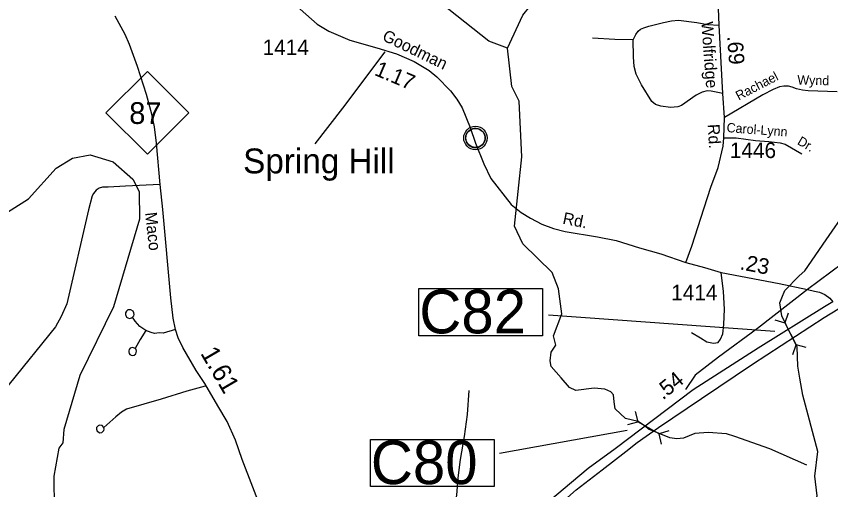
# Model space of a CAD drawing. Extents: x 2104537 to 2336408, y 34176 to 229611.
# Drawn here: x 2274881 to 2281433, y 161610 to 165417 of the extents above; entities that cross this region are included whole.
import ezdxf

# ---------------------------------------------------------------- set-up
doc = ezdxf.new("R2010")
doc.units = 0
for name, color, linetype in [('Exist Civil Demographics Community CELL', 7, 'Continuous'), ('Exist Civil Demographics Community Label', 7, 'Continuous'), ('Exist Hydrographic Creek Single Shore', 7, 'Continuous'), ('Exist Hydrographic Misc Water Feature', 7, 'Continuous'), ('Exist Road Non-System Type 51', 7, 'Continuous'), ('Exist Road Non-System Type 51 Label', 7, 'Continuous'), ('Exist Road Primary NC Attributed', 7, 'Continuous'), ('Exist Road Primary NC Label', 7, 'Continuous'), ('Exist Road Primary NC Mileage Hundredths English Label', 7, 'Continuous'), ('Exist Road Primary NC Shield CELL', 7, 'Continuous'), ('Exist Road Primary NC Shield Number Label', 7, 'Continuous'), ('Exist Road Primary US Divided Attributed', 7, 'Continuous'), ('Exist Road Primary US Mileage Hundredths English Label', 7, 'Continuous'), ('Exist Road Primary US Structure Culvert CELL', 7, 'Continuous'), ('Exist Road Primary US Structure Culvert Number Label', 7, 'Continuous'), ('Exist Road Secondary Mileage Hundredths English Label', 7, 'Continuous'), ('Exist Road Secondary Type 51 Attributed', 7, 'Continuous'), ('Exist Road Secondary Type 51 Label', 7, 'Continuous'), ('Exist Road Secondary Type 51 Number Label', 7, 'Continuous')]:
    doc.layers.add(name, color=color, linetype=linetype)

msp = doc.modelspace()

# ---------------------------------------------------------------- linework, layer by layer
at = {"layer": 'Exist Civil Demographics Community CELL'}
msp.add_lwpolyline([(2278497.7, 164450.8), (2278498.7, 164456.4), (2278500.5, 164462.9), (2278503.4, 164470.1), (2278506.4, 164475.9), (2278509.7, 164481.6), (2278513.5, 164486.7), (2278517.4, 164491.1), (2278522, 164495.7), (2278527.5, 164500.3), (2278533, 164503.9), (2278537.8, 164506.8), (2278542.9, 164509.3), (2278548.4, 164511.6), (2278554, 164513.4), (2278558.3, 164514.5), (2278563.2, 164515.3), (2278567.3, 164516), (2278573.7, 164516.3), (2278578.1, 164516.2), (2278583.8, 164515.9), (2278588.7, 164515.2), (2278593.6, 164514.2), (2278598.6, 164512.8), (2278603.7, 164510.8), (2278610.4, 164507.9), (2278616.7, 164504.4), (2278621.7, 164500.9), (2278626.9, 164496.8), (2278630.2, 164493.7), (2278634.3, 164489.3), (2278638.2, 164484.6), (2278641.3, 164480), (2278644.4, 164475), (2278646.8, 164469.9), (2278648.9, 164464.9), (2278650.4, 164459.8), (2278651.7, 164455.3), (2278652.8, 164449.2), (2278653.4, 164444.5), (2278653.7, 164438.5), (2278653.5, 164432.7), (2278653, 164427), (2278652, 164421.6), (2278650.4, 164415.4), (2278648.5, 164409.5), (2278646.2, 164404.5), (2278643, 164398.5), (2278639.7, 164393.2), (2278636.3, 164388.5), (2278632.1, 164383.7), (2278626.8, 164378.8), (2278621.8, 164374.6), (2278616.8, 164371.2), (2278612.4, 164368.7), (2278605.6, 164365.5), (2278598.5, 164362.7), (2278592.5, 164361.3), (2278585.9, 164360), (2278581.5, 164359.5), (2278577, 164359.2), (2278571.4, 164359.2), (2278567.1, 164359.7), (2278561.5, 164360.4), (2278555.6, 164361.7), (2278551, 164363), (2278545.8, 164364.9), (2278541.2, 164366.9), (2278537.3, 164369.1), (2278530.5, 164373.2), (2278524.9, 164377.5), (2278520, 164381.9), (2278515.6, 164386.8), (2278512.4, 164390.8), (2278509.4, 164394.9), (2278505.3, 164402), (2278503.6, 164405.6), (2278501.9, 164409.6), (2278499.3, 164417.8), (2278497.7, 164424.8), (2278497.1, 164430), (2278496.7, 164436.3), (2278496.7, 164441), (2278497.2, 164447.5)], close=True, dxfattribs=at)
for centre, radius in [((2278575.4, 164438.3), 94.3), ((2278575.1, 164438.6), 76.7)]:
    msp.add_circle(centre, radius, dxfattribs=at)
at = {"layer": 'Exist Hydrographic Creek Single Shore'}
for points in [[(2278832.2, 165160.5), (2278955.2, 165427.1), (2279070.2, 165569.2), (2279201.3, 165829)], [(2281241.1, 161806), (2280943.3, 161939.5), (2280662.3, 162036.4), (2280595.2, 162058.3), (2280446.9, 162070.8), (2280339.3, 162061.4), (2280250.3, 162024), (2280194.1, 162017.7), (2280138, 162027.1), (2279966.3, 162097.3), (2279942.9, 162119.2), (2279883.6, 162158.2), (2279782.2, 162183.2), (2279699.5, 162261.3), (2279691.7, 162317.5), (2279687, 162373.7), (2279665.1, 162397.1), (2279616.8, 162417.4), (2279530.9, 162425.2), (2279383.2, 162407.7), (2279331.2, 162431.5), (2279265.2, 162508.4), (2279185.3, 162599.7), (2279175.8, 162647.4), (2279185.3, 162716.5), (2279221, 162771.3), (2279204.1, 162847.5), (2279269.1, 163023.3), (2279242.3, 163223.9), (2279191.2, 163356.1), (2278955.2, 163587), (2278888.2, 163729.3), (2278949.3, 164285.7), (2278928.1, 164735.5), (2278868.3, 164851.5), (2278832.2, 165160.5)], [(2281305.3, 161717.7), (2281329.3, 161917.3), (2281208.9, 162369.8), (2281183.8, 162505.5), (2281168.7, 162602.7), (2281163.7, 162758.6), (2281109.3, 162864.1), (2281041.5, 163008.3), (2281023, 163112.2), (2281039.8, 163154.1), (2281063.2, 163212.7), (2281180.5, 163330), (2281224, 163370.3), (2281396.2, 163618.3), (2281560.2, 163854.6)], [(2281065.2, 157159.9), (2280834.3, 157764.6), (2280707.2, 157980.3), (2280706.4, 158137.7), (2280953.2, 158490.5), (2281173.3, 159017.6), (2281221.2, 159200.3), (2281226.2, 159544.6), (2281148.2, 159818.4), (2280987.3, 160100.3), (2281009.2, 160441), (2281105.2, 160934.4), (2281323.2, 161559.9), (2281305.3, 161717.7)]]:
    msp.add_lwpolyline(points, dxfattribs=at)
at = {"layer": 'Exist Hydrographic Misc Water Feature'}
for points in [[(2278832.2, 165160.5), (2278682.1, 165215.9), (2278296.2, 165521.9), (2277944.1, 165702.5), (2277835.2, 165816.1), (2277783.1, 165984.4), (2277764.1, 166316.1), (2277720.2, 166490.7), (2277628.1, 166613.9), (2277493.2, 166747.8), (2277200.2, 166861.6), (2276759.1, 166847.2), (2276375, 166910.4), (2275964.1, 167200.5), (2275697.1, 167320.5), (2275456.2, 167279.2), (2275273.1, 167174.6)], [(2273932, 163615.5), (2274523.2, 163712.2), (2274697.1, 163771.2), (2274979, 163949.4), (2275201.1, 164194.4), (2275334.2, 164277.1), (2275475.1, 164303.9), (2275659.2, 164247.8), (2275818.1, 164107), (2275869.2, 164007.6), (2275872, 163784.5), (2275662.1, 163080.1), (2275392.2, 162527.7), (2275263.2, 162094), (2275255.3, 161985.9), (2275222.2, 161943.9), (2275183.1, 161718.3), (2275188.2, 161193.4), (2275325.2, 160813.6), (2275384.2, 160714), (2275419.1, 160496.8)]]:
    msp.add_lwpolyline(points, dxfattribs=at)
at = {"layer": 'Exist Road Non-System Type 51'}
for points in [[(2279844.8, 165228.1), (2279865.6, 165269.6), (2279884.2, 165297.5), (2279902.5, 165312.9), (2279928.6, 165324.5), (2279970.9, 165337.8), (2280087.6, 165367.4), (2280153.8, 165380.2), (2280209.9, 165385), (2280355.5, 165366.1), (2280441.2, 165350.7), (2280534.9, 165346.9)], [(2279844.8, 165228.1), (2279696.9, 165230.9), (2279517.3, 165240.3)], [(2280566.2, 164796.2), (2280472.8, 164816.1), (2280440.7, 164818.7), (2280398.5, 164807.3), (2280352.1, 164782.3), (2280232.4, 164698.7), (2280202.3, 164689.4), (2280144.2, 164684.3), (2280066.3, 164694.1), (2280022.6, 164708.7), (2279993.2, 164731.2), (2279909.9, 164867), (2279867.6, 164951.8), (2279852.7, 165012.1), (2279846.4, 165092.2), (2279844.8, 165228.1)], [(2283885.9, 165239.6), (2283555.3, 164982.3), (2283153.5, 164678.2), (2282276.5, 164007.3), (2281844.2, 163669.7), (2281529.6, 163429.8), (2281245.4, 163219.5)], [(2277285.2, 164390.1), (2277508.9, 164677.7), (2277847.7, 165131)], [(2281486.5, 164810.5), (2281252.5, 164817), (2281206.6, 164821.8), (2281157, 164832.6), (2281123.2, 164847.4), (2281093.4, 164853.9), (2281055.4, 164854.6), (2281021.2, 164849.4), (2280970.9, 164828.4), (2280886.1, 164784.1), (2280578.5, 164602.1)], [(2280573.4, 164440.2), (2280671.5, 164440.3), (2280828.8, 164419.2), (2280936.9, 164411.2), (2281026.6, 164399.3), (2281066.4, 164388.6), (2281200.6, 164310)], [(2276037.4, 164064.3), (2275761, 164051.7), (2275621.1, 164042.2), (2275574.8, 164043.1), (2275548.8, 164035.8), (2275524.5, 164018.2), (2275502, 163990.8), (2275491.8, 163972.9), (2275461.4, 163861.3), (2275286.7, 163105.1), (2275242.8, 163003.9), (2275195.2, 162918.9), (2274449.5, 161997.5)], [(2280313.1, 162873.8), (2280386.4, 162832.3), (2280437.6, 162799.2), (2280489.6, 162788.4), (2280527.4, 162793.5), (2280547.9, 162821), (2280564.8, 162862.7), (2280574.5, 162938.6), (2280578.8, 163060.5), (2280571.4, 163202.7), (2280552.4, 163356.9)], [(2281245.4, 163219.5), (2280843.5, 162907.5), (2280531.3, 162675.4), (2280343.2, 162530.9), (2280264.1, 162414.9)], [(2275816.6, 162996.7), (2275827, 163008.6), (2275829.2, 163018.4), (2275827.5, 163032.6), (2275821.5, 163044.8), (2275801.7, 163057), (2275779.7, 163055.5), (2275767.7, 163045.9), (2275759.2, 163031.9), (2275759, 163019.8), (2275768.7, 162997.6), (2275778.5, 162991.5), (2275792.5, 162987.3), (2275806.7, 162991), (2275816.6, 162996.7)], [(2275922.5, 162890.7), (2275875.2, 162921.8), (2275838, 162966.4), (2275816.6, 162996.7)], [(2276162.7, 162898.2), (2276062.1, 162869.9), (2276030, 162870.6), (2275992.2, 162867.3), (2275966.1, 162874.1), (2275922.5, 162890.7)], [(2275922.5, 162890.7), (2275877.1, 162817.8), (2275837.6, 162744.4)], [(2275837.6, 162744.4), (2275819.8, 162752.9), (2275797.7, 162747.1), (2275789.6, 162737.5), (2275785.5, 162727.4), (2275785.3, 162717.5), (2275789, 162705.3), (2275794.7, 162697.3), (2275804.8, 162691.2), (2275816.6, 162689), (2275828.7, 162690.8), (2275843.1, 162702.3), (2275849.4, 162724.2), (2275845.7, 162736.4), (2275837.6, 162744.4)], [(2276399.9, 162443.5), (2276253.2, 162402.4), (2276047.9, 162338.5), (2275768.2, 162258), (2275727.7, 162232.9), (2275681, 162195.7), (2275585.6, 162109.3)], [(2278608, 160899), (2278567.7, 160921.9), (2278446.9, 160984.3), (2278383.7, 161023.5), (2278336.3, 161046.4), (2278314.6, 161064.9), (2278302.9, 161085.1), (2278297.5, 161113.1), (2278378.4, 161361.5), (2278402.2, 161453.2), (2278426.4, 161566.5), (2278436.9, 161704.4), (2278455.8, 161852), (2278487.3, 162037.3), (2278510.8, 162214.7), (2278524.6, 162406.3)], [(2275585.6, 162109.3), (2275571.8, 162125.7), (2275549.8, 162128.1), (2275539.9, 162124.3), (2275527.5, 162110.5), (2275525.3, 162096.7), (2275530.9, 162080.6), (2275552.6, 162068), (2275568.7, 162070), (2275585.1, 162085.4), (2275587.3, 162097.5), (2275585.6, 162109.3)]]:
    msp.add_lwpolyline(points, dxfattribs=at)
at = {"layer": 'Exist Road Primary NC Attributed'}
msp.add_lwpolyline([(2276857.3, 161441.5), (2276699, 161853.2), (2276643.6, 162007.6), (2276576.4, 162158), (2276502.8, 162283.8), (2276398.3, 162464.7), (2276329.1, 162569.6), (2276220.3, 162753.7), (2276182.7, 162830.9), (2276162.7, 162898.2), (2276142.5, 162988.4), (2276123.7, 163152.8), (2276059.4, 163861.9), (2276037.4, 164064.3), (2276009.7, 164396.8), (2275992.3, 164529), (2275972.3, 164629.4), (2275929.4, 164788), (2275855.7, 165013.5), (2275791, 165190), (2275757.3, 165269.2), (2275709.9, 165358.3), (2275676.2, 165417.6)], dxfattribs=at)
at = {"layer": 'Exist Road Primary NC Shield CELL'}
msp.add_lwpolyline([(2275602.5, 164641), (2275935.5, 164974), (2276268.5, 164641), (2275935.5, 164308)], close=True, dxfattribs=at)
at = {"layer": 'Exist Road Primary US Divided Attributed'}
for points in [[(2281451, 163121.4), (2281383.2, 163079.3)], [(2281383.2, 163079.3), (2280850, 162747.8), (2280327.3, 162413.6), (2279698.2, 161939.2), (2279481.6, 161780.5), (2279097.1, 161457)], [(2281381.6, 162995.2), (2281489.5, 163060.4), (2281494.3, 163063.4)], [(2279148.4, 161400.9), (2279386.1, 161608.7), (2279593.7, 161769.2), (2279784.1, 161916.8), (2279877.4, 161989.6), (2280049.1, 162109.1), (2280394.5, 162344.5), (2280803.3, 162619), (2281381.6, 162995.2)]]:
    msp.add_lwpolyline(points, dxfattribs=at)
at = {"layer": 'Exist Road Primary US Structure Culvert CELL'}
for p, q in [((2281090.8, 163030.8), (2281063.6, 162952.1)), ((2280983.5, 162975.1), (2281063.6, 162952.1)), ((2281063.6, 162952.1), (2281155, 162776.1)), ((2281127.7, 162697.4), (2281155, 162776.1)), ((2281235.1, 162753.1), (2281155, 162776.1)), ((2279860.7, 162237.9), (2279880.3, 162156.9)), ((2279800.5, 162133), (2279880.3, 162156.9)), ((2280052.3, 162058.2), (2279880.3, 162156.9)), ((2280132.1, 162082.1), (2280052.3, 162058.2)), ((2280071.9, 161977.2), (2280052.3, 162058.2))]:
    msp.add_line(p, q, dxfattribs=at)
at = {"layer": 'Exist Road Primary US Structure Culvert Number Label'}
for p, q in [((2280984.4, 162883), (2279162.7, 163013.9)), ((2279795.4, 162086.7), (2278770, 161901.3))]:
    msp.add_line(p, q, dxfattribs=at)
for points in [[(2278120.4, 163227), (2279115.9, 163227), (2279115.9, 162847.2), (2278120.4, 162847.2)], [(2277730.3, 162014.8), (2278725.7, 162014.8), (2278725.7, 161635), (2277730.3, 161635)]]:
    msp.add_lwpolyline(points, close=True, dxfattribs=at)
at = {"layer": 'Exist Road Secondary Type 51 Attributed'}
for points in [[(2280267.9, 163436.5), (2280316.7, 163567.4), (2280414.6, 163877.5), (2280469.6, 164042.4), (2280526.8, 164201), (2280569.1, 164372), (2280573.4, 164440.2), (2280578.5, 164602.1), (2280566.2, 164796.2), (2280534.9, 165346.9), (2280529.6, 165480.8), (2280499.7, 165899.3), (2280492.7, 166047.3), (2280484.5, 166149.5), (2280475.7, 166203.8), (2280453.7, 166300), (2280425.2, 166390.7), (2280331.5, 166616.2), (2280249.6, 166823.8), (2280224, 166886.7), (2280210.4, 166959.4)], [(2277048.8, 165578.4), (2277301.9, 165353.8), (2277394.8, 165298), (2277565.4, 165224.4), (2277781.3, 165162.1), (2277940, 165114.8), (2278083.4, 165054), (2278201.6, 164979.7), (2278265.7, 164930.7), (2278375.2, 164816.7), (2278426.1, 164751.8), (2278468.7, 164681.1), (2278533.5, 164523.7), (2278575, 164396.9), (2278642, 164231.6), (2278699.4, 164112.8), (2278861.3, 163903.6), (2278944.1, 163840), (2279017.3, 163792.4), (2279110.2, 163744.7), (2279203.6, 163711), (2279297, 163685.3), (2279557.6, 163642.4), (2279708, 163612.7), (2279894.3, 163553.6), (2280066.1, 163505.8), (2280267.9, 163436.5)], [(2280267.9, 163436.5), (2280417.4, 163397.5), (2280552.4, 163356.9), (2281018.7, 163267.8), (2281245.4, 163219.5), (2281302.6, 163207.2), (2281343, 163199.6), (2281386.8, 163180.9), (2281425.4, 163149.9), (2281451, 163121.4)]]:
    msp.add_lwpolyline(points, dxfattribs=at)

# ---------------------------------------------------------------- texts
at = {"layer": 'Exist Civil Demographics Community Label'}
msp.add_text('Spring Hill', height=200, dxfattribs=at).set_placement((2276706.4, 164153.7))
at = {"layer": 'Exist Road Non-System Type 51 Label'}
for s, rotation, p in [('Rachael', 27.56228, (2280692.9, 164738.8)), ('Wynd', 358.40786, (2281164.1, 164868.7)), ('Carol-Lynn', 355.76771, (2280593.7, 164485.9)), ('Dr.', 329.62393, (2281158.6, 164391.6))]:
    msp.add_text(s, height=75, rotation=rotation, dxfattribs=at).set_placement(p)
at = {"layer": 'Exist Road Primary NC Label'}
msp.add_text('Maco', height=95, rotation=276.44019, dxfattribs=at).set_placement((2275916.7, 163836.8))
at = {"layer": 'Exist Road Primary NC Mileage Hundredths English Label'}
msp.add_text('1.61', height=150, rotation=300.24523, dxfattribs=at).set_placement((2276358.6, 162707.3))
at = {"layer": 'Exist Road Primary NC Shield Number Label'}
msp.add_text('87', height=175, dxfattribs=at).set_placement((2275789.7, 164551.3))
at = {"layer": 'Exist Road Primary US Mileage Hundredths English Label'}
msp.add_text('.54', height=125, rotation=39.23962, dxfattribs=at).set_placement((2280083.2, 162327.2))
at = {"layer": 'Exist Road Primary US Structure Culvert Number Label'}
for s, p in [('C82', (2278123.7, 162867)), ('C80', (2277733.6, 161654.8))]:
    msp.add_text(s, height=350, dxfattribs=at).set_placement(p)
at = {"layer": 'Exist Road Secondary Mileage Hundredths English Label'}
for s, rotation, p in [('.69', 274.09173, (2280599.9, 165255.9)), ('1.17', 337.03524, (2277754.9, 164946.9)), ('.23', 349.18612, (2280697.7, 163382.6))]:
    msp.add_text(s, height=125, rotation=rotation, dxfattribs=at).set_placement(p)
at = {"layer": 'Exist Road Secondary Type 51 Label'}
for s, rotation, p in [('Wolfridge', 274.33053, (2280391.6, 165370.4)), ('Goodman', 334.16911, (2277818.2, 165228.1)), ('Rd.', 273.25416, (2280443.8, 164548.1)), ('Rd.', 348.43121, (2279271.6, 163750))]:
    msp.add_text(s, height=95, rotation=rotation, dxfattribs=at).set_placement(p)
at = {"layer": 'Exist Road Secondary Type 51 Number Label'}
for s, p in [('1414', (2276862.9, 165104.4)), ('1446', (2280622, 164277)), ('1414', (2280150.3, 163133.3))]:
    msp.add_text(s, height=125, dxfattribs=at).set_placement(p)

doc.saveas('drawing.dxf')
